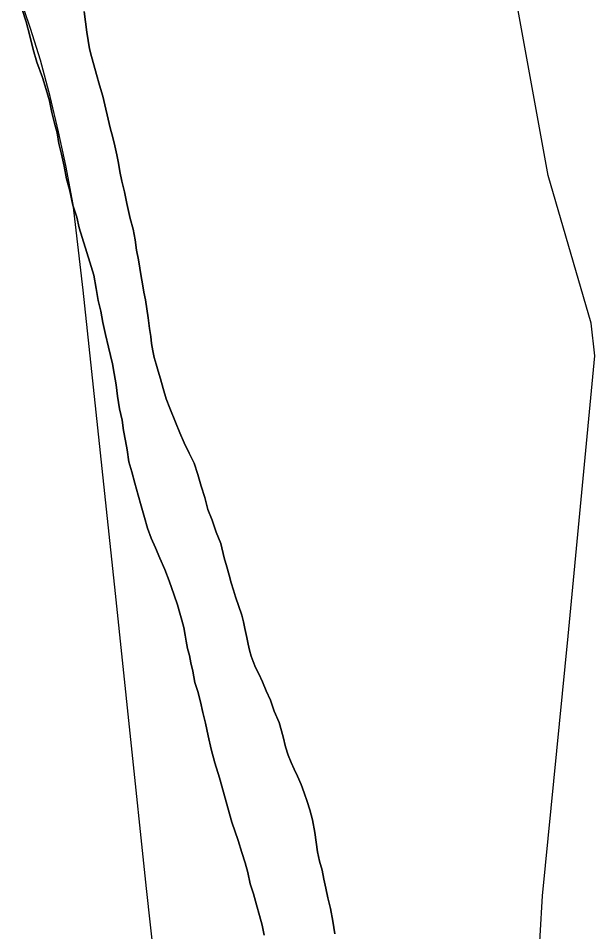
# Model space of a CAD drawing. Extents: x -561 to 1170, y 0 to 846.
# Drawn here: x 287.65 to 292.85, y 188.76 to 197 of the extents above; entities that cross this region are included whole.
import ezdxf

# ---------------------------------------------------------------- set-up
doc = ezdxf.new("R2010")
doc.units = 0
for name, color, linetype in [('GM_X_City_Street', 7, 'Continuous'), ('GM_X_Major_River', 7, 'Continuous'), ('GM_X_Rail_Line', 7, 'Continuous')]:
    doc.layers.add(name, color=color, linetype=linetype)

msp = doc.modelspace()

# ---------------------------------------------------------------- linework, layer by layer
at = {"layer": 'GM_X_City_Street'}
msp.add_lwpolyline([(292.3153, 187.8798), (292.3186, 188.0043), (292.382, 189.0877), (292.6142, 191.4292), (292.8543, 193.9549), (292.8224, 194.252), (292.4332, 195.5826), (291.6746, 199.7524), (291.5711, 200.2827), (291.3901, 200.8195), (291.0927, 201.4986), (290.8276, 202.0871), (290.5625, 202.4363), (290.1682, 202.8567), (289.9548, 203.1025), (288.8789, 204.7335), (288.4193, 205.4229)], dxfattribs=at)
at = {"layer": 'GM_X_Major_River'}
for points in [[(287.6891, 197.0807), (287.7232, 196.9674), (287.7573, 196.8432), (287.7861, 196.7189), (287.8201, 196.6056), (287.8708, 196.4653), (287.9047, 196.3573), (287.9332, 196.2548), (287.9562, 196.1521), (287.9792, 196.0549), (288.0021, 195.9685), (288.0196, 195.8712), (288.0426, 195.7739), (288.0657, 195.6658), (288.0889, 195.5523), (288.1174, 195.4443), (288.1463, 195.3147), (288.1803, 195.2067), (288.2033, 195.1095), (288.2995, 194.8018), (288.3336, 194.6831), (288.3569, 194.5641), (288.3746, 194.456), (288.3975, 194.3587), (288.4152, 194.256), (288.4383, 194.148)], [(288.4383, 194.148), (288.4152, 194.256), (288.3975, 194.3587), (288.3746, 194.456), (288.3569, 194.5641), (288.3336, 194.6831), (288.2995, 194.8018), (288.2033, 195.1095), (288.1803, 195.2067), (288.1463, 195.3147), (288.1174, 195.4443), (288.0889, 195.5523), (288.0657, 195.6658), (288.0426, 195.7739), (288.0196, 195.8712), (288.0021, 195.9685), (287.9792, 196.0549), (287.9562, 196.1521), (287.9332, 196.2548), (287.9047, 196.3573), (287.8708, 196.4653), (287.8201, 196.6056), (287.7861, 196.7189), (287.7573, 196.8432), (287.7232, 196.9674), (287.6891, 197.0807)], [(288.5406, 195.7691), (288.5233, 195.8501), (288.506, 195.9258), (288.4832, 196.0122), (288.4143, 196.2985), (288.3859, 196.3957), (288.3575, 196.4929), (288.3347, 196.5793), (288.312, 196.6548), (288.2948, 196.7251), (288.283, 196.8008), (288.2711, 196.8765), (288.259, 196.9684), (288.2469, 197.0604)], [(288.2469, 197.0604), (288.259, 196.9684), (288.2711, 196.8765), (288.283, 196.8008), (288.2948, 196.7251), (288.312, 196.6548), (288.3347, 196.5793), (288.3575, 196.4929), (288.3859, 196.3957), (288.4143, 196.2985), (288.4832, 196.0122), (288.506, 195.9258), (288.5233, 195.8501), (288.5406, 195.7691)], [(290.5095, 188.7444), (290.4917, 188.858), (290.4685, 188.9714), (290.4455, 189.0687), (290.4281, 189.1552), (290.4107, 189.2362), (290.3934, 189.3173), (290.3707, 189.3983), (290.3532, 189.4847), (290.3412, 189.5713), (290.3292, 189.6578), (290.306, 189.7713), (290.2831, 189.8631), (290.2604, 189.9387), (290.2323, 190.0142), (290.2042, 190.0897), (290.1707, 190.1652), (290.1427, 190.2298), (290.1149, 190.2891), (290.0869, 190.3538), (290.0643, 190.4293), (290.0414, 190.5212), (290.0071, 190.6508), (289.9624, 190.7532), (289.9286, 190.8503), (289.8895, 190.9365), (289.8559, 191.0174), (289.8225, 191.0874), (289.7946, 191.1467), (289.7723, 191.2006), (289.7553, 191.2491), (289.7384, 191.3031), (289.7268, 191.3571), (289.7152, 191.4166), (289.6978, 191.4976), (289.6862, 191.5571), (289.6691, 191.6165), (289.6127, 191.7838), (289.5957, 191.8431), (289.5731, 191.9079), (289.5559, 191.9781), (289.5332, 192.0537), (289.5105, 192.1346), (289.4817, 192.2644), (289.437, 192.3667), (289.403, 192.4747), (289.3638, 192.5718), (289.3353, 192.6798), (289.3014, 192.7822), (289.2729, 192.8848), (289.239, 192.9874), (289.1945, 193.0789), (289.1499, 193.1705), (289.1108, 193.2621), (289.0715, 193.3592), (289.0212, 193.4832), (288.9875, 193.5695), (288.9592, 193.6612), (288.9363, 193.7476), (288.9137, 193.8178), (288.8966, 193.8826), (288.8796, 193.942), (288.8679, 194.0015), (288.8562, 194.0663), (288.8499, 194.1312), (288.8381, 194.2016), (288.826, 194.2989), (288.814, 194.38), (288.8021, 194.4612), (288.7849, 194.5314), (288.773, 194.6071), (288.7613, 194.6719), (288.7495, 194.7477), (288.7376, 194.8234), (288.7202, 194.9098), (288.7081, 195.0018), (288.6905, 195.0991), (288.6621, 195.1963), (288.6332, 195.3314), (288.6102, 195.434), (288.5872, 195.5312), (288.5698, 195.6177), (288.5579, 195.6934), (288.5406, 195.7691)], [(288.5406, 195.7691), (288.5579, 195.6934), (288.5698, 195.6177), (288.5872, 195.5312), (288.6102, 195.434), (288.6332, 195.3314), (288.6621, 195.1963), (288.6905, 195.0991), (288.7081, 195.0018), (288.7202, 194.9098), (288.7376, 194.8234), (288.7495, 194.7477), (288.7613, 194.6719), (288.773, 194.6071), (288.7849, 194.5314), (288.8021, 194.4612), (288.814, 194.38), (288.826, 194.2989), (288.8381, 194.2016), (288.8499, 194.1312), (288.8562, 194.0663), (288.8679, 194.0015), (288.8796, 193.942), (288.8966, 193.8826), (288.9137, 193.8178), (288.9363, 193.7476), (288.9592, 193.6612), (288.9875, 193.5695), (289.0212, 193.4832), (289.0715, 193.3592), (289.1108, 193.2621), (289.1499, 193.1705), (289.1945, 193.0789), (289.239, 192.9874), (289.2729, 192.8848), (289.3014, 192.7822), (289.3353, 192.6798), (289.3638, 192.5718), (289.403, 192.4747), (289.437, 192.3667), (289.4817, 192.2644), (289.5105, 192.1346), (289.5332, 192.0537), (289.5559, 191.9781), (289.5731, 191.9079), (289.5957, 191.8431), (289.6127, 191.7838), (289.6691, 191.6165), (289.6862, 191.5571), (289.6978, 191.4976), (289.7152, 191.4166), (289.7268, 191.3571), (289.7384, 191.3031), (289.7553, 191.2491), (289.7723, 191.2006), (289.7946, 191.1467), (289.8225, 191.0874), (289.8559, 191.0174), (289.8895, 190.9365), (289.9286, 190.8503), (289.9624, 190.7532), (290.0071, 190.6508), (290.0414, 190.5212), (290.0643, 190.4293), (290.0869, 190.3538), (290.1149, 190.2891), (290.1427, 190.2298), (290.1707, 190.1652), (290.2042, 190.0897), (290.2323, 190.0142), (290.2604, 189.9387), (290.2831, 189.8631), (290.306, 189.7713), (290.3292, 189.6578), (290.3412, 189.5713), (290.3532, 189.4847), (290.3707, 189.3983), (290.3934, 189.3173), (290.4107, 189.2362), (290.4281, 189.1552), (290.4455, 189.0687), (290.4685, 188.9714), (290.4917, 188.858), (290.5095, 188.7444)], [(288.4383, 194.148), (288.4669, 194.0345), (288.4842, 193.9589), (288.5015, 193.8833), (288.5189, 193.7968), (288.5365, 193.6941), (288.5488, 193.5913), (288.5666, 193.4777), (288.5896, 193.375), (288.6017, 193.2831), (288.6192, 193.1912), (288.6365, 193.1102), (288.6488, 193.0019), (288.6771, 192.9102), (288.7056, 192.8076), (288.7342, 192.6996), (288.7626, 192.6024), (288.791, 192.4998), (288.8194, 192.4027), (288.8531, 192.3109), (288.8922, 192.2247), (288.9313, 192.1331), (288.976, 192.0307), (289.0153, 191.9282), (289.0604, 191.7987), (289.0887, 191.7124), (289.1113, 191.6369), (289.1285, 191.572), (289.1456, 191.5072), (289.1574, 191.4369), (289.1689, 191.3829), (289.1807, 191.318), (289.1978, 191.2532), (289.2095, 191.1884), (289.2268, 191.1127), (289.2444, 191.01), (289.2726, 190.9291), (289.2955, 190.8372), (289.3185, 190.74), (289.3414, 190.6428), (289.3646, 190.5293), (289.3933, 190.4104), (289.4275, 190.2862), (289.4672, 190.1513), (289.581, 189.7517), (289.6374, 189.5844), (289.6713, 189.4765), (289.6996, 189.3848), (289.7225, 189.2984), (289.7455, 189.1957), (289.7738, 189.1039), (289.8022, 189.0068), (289.8306, 188.9096), (289.8534, 188.8232), (289.871, 188.7313)], [(289.871, 188.7313), (289.8534, 188.8232), (289.8306, 188.9096), (289.8022, 189.0068), (289.7738, 189.1039), (289.7455, 189.1957), (289.7225, 189.2984), (289.6996, 189.3848), (289.6713, 189.4765), (289.6374, 189.5844), (289.581, 189.7517), (289.4672, 190.1513), (289.4275, 190.2862), (289.3933, 190.4104), (289.3646, 190.5293), (289.3414, 190.6428), (289.3185, 190.74), (289.2955, 190.8372), (289.2726, 190.9291), (289.2444, 191.01), (289.2268, 191.1127), (289.2095, 191.1884), (289.1978, 191.2532), (289.1807, 191.318), (289.1689, 191.3829), (289.1574, 191.4369), (289.1456, 191.5072), (289.1285, 191.572), (289.1113, 191.6369), (289.0887, 191.7124), (289.0604, 191.7987), (289.0153, 191.9282), (288.976, 192.0307), (288.9313, 192.1331), (288.8922, 192.2247), (288.8531, 192.3109), (288.8194, 192.4027), (288.791, 192.4998), (288.7626, 192.6024), (288.7342, 192.6996), (288.7056, 192.8076), (288.6771, 192.9102), (288.6488, 193.0019), (288.6365, 193.1102), (288.6192, 193.1912), (288.6017, 193.2831), (288.5896, 193.375), (288.5666, 193.4777), (288.5488, 193.5913), (288.5365, 193.6941), (288.5189, 193.7968), (288.5015, 193.8833), (288.4842, 193.9589), (288.4669, 194.0345), (288.4383, 194.148)]]:
    msp.add_lwpolyline(points, dxfattribs=at)
at = {"layer": 'GM_X_Rail_Line'}
msp.add_lwpolyline([(289.0166, 187.2676), (288.8111, 189.153), (288.6614, 190.5544), (288.529, 191.814), (288.4477, 192.5722), (288.2376, 194.5493), (288.147, 195.3225), (288.082, 195.6732), (288.0147, 195.975), (287.9404, 196.2954), (287.8545, 196.6228), (287.7616, 196.9085), (287.6525, 197.2382)], dxfattribs=at)

doc.saveas('drawing.dxf')
